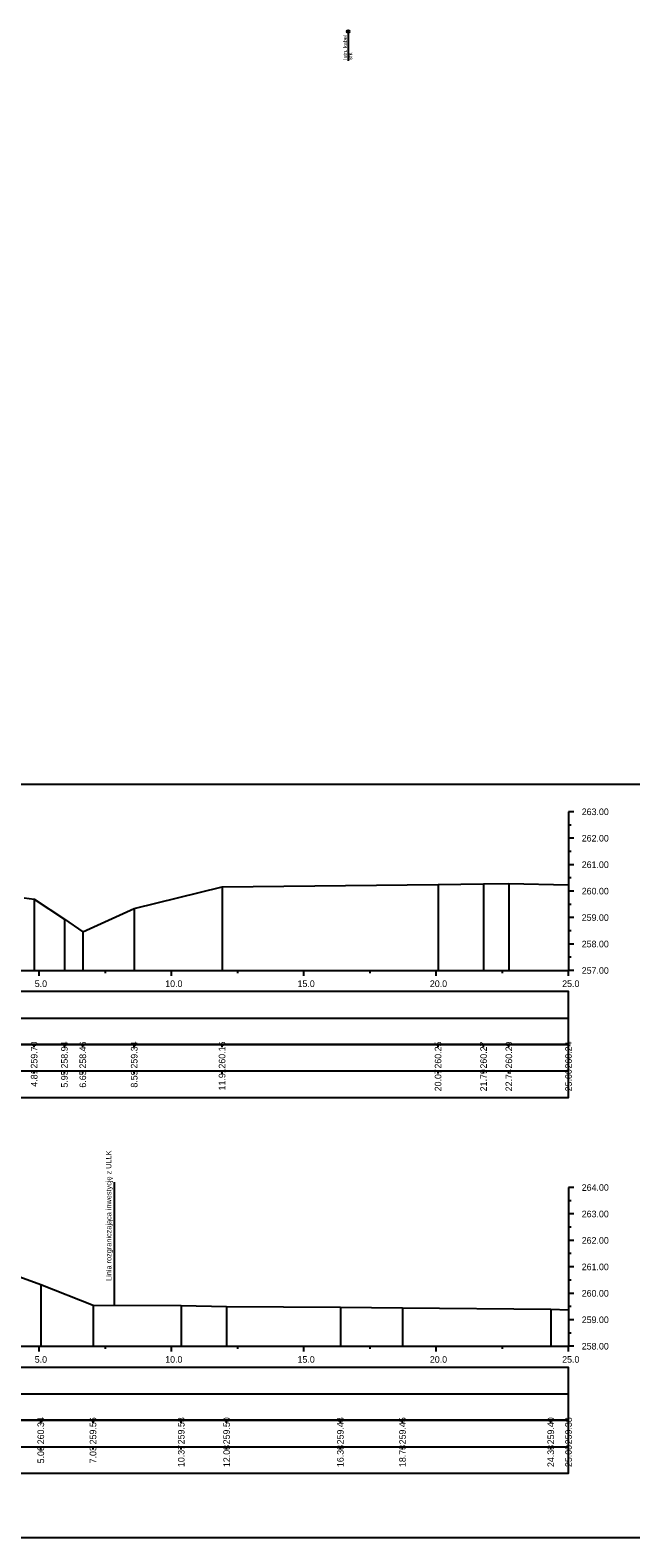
# Model space of a CAD drawing. Extents: x 6516023 to 6560129, y 5513077 to 5529206.
# Drawn here: x 6517259.9 to 6517282.6, y 5513364.3 to 5513421.3 of the extents above; entities that cross this region are included whole.
import ezdxf

# ---------------------------------------------------------------- set-up
doc = ezdxf.new("R2010")
doc.units = 0
for name, color, linetype in [('TOR_PRZEK_P-kable', 7, 'Continuous'), ('TOR_PRZEK_P-tabelka istniejace', 7, 'Continuous'), ('TOR_PRZEK_P-tabelka projektowane', 7, 'Continuous'), ('TOR_PRZEK_P-teren istniejacy', 7, 'Continuous'), ('TOR_PRZEK_P-uklad odniesienia', 7, 'Continuous'), ('TOR_PS_T-granica PKP-projektowana', 7, 'Continuous'), ('TOR_RAMKI-ramka+tabelka 1', 7, 'Continuous')]:
    doc.layers.add(name, color=color, linetype=linetype)

msp = doc.modelspace()

# ---------------------------------------------------------------- linework, layer by layer
at = {"layer": 'TOR_PRZEK_P-kable'}
msp.add_line((6517271.94, 5513421.218), (6517271.94, 5513420.109), dxfattribs=at)
msp.add_circle((6517271.94, 5513421.218), 0.05, dxfattribs=at)
at = {"layer": 'TOR_PRZEK_P-tabelka istniejace'}
for p, q in [((6517260.072, 5513382.817), (6517260.072, 5513382.917)), ((6517261.216, 5513382.817), (6517261.216, 5513382.917)), ((6517261.91, 5513382.817), (6517261.91, 5513382.917)), ((6517263.852, 5513382.817), (6517263.852, 5513382.917)), ((6517267.172, 5513382.817), (6517267.172, 5513382.917)), ((6517275.335, 5513382.817), (6517275.335, 5513382.917)), ((6517277.053, 5513382.817), (6517277.053, 5513382.917)), ((6517278.008, 5513382.817), (6517278.008, 5513382.917)), ((6517280.263, 5513382.817), (6517280.263, 5513382.917)), ((6517226.463, 5513381.917), (6517280.263, 5513381.917)), ((6517260.072, 5513381.817), (6517260.072, 5513381.917)), ((6517261.216, 5513381.817), (6517261.216, 5513381.917)), ((6517261.91, 5513381.817), (6517261.91, 5513381.917)), ((6517263.852, 5513381.817), (6517263.852, 5513381.917)), ((6517267.172, 5513381.817), (6517267.172, 5513381.917)), ((6517275.335, 5513381.817), (6517275.335, 5513381.917)), ((6517277.053, 5513381.817), (6517277.053, 5513381.917)), ((6517278.008, 5513381.817), (6517278.008, 5513381.917)), ((6517280.263, 5513381.817), (6517280.263, 5513381.917)), ((6517260.323, 5513368.611), (6517260.323, 5513368.711)), ((6517262.296, 5513368.611), (6517262.296, 5513368.711)), ((6517265.629, 5513368.611), (6517265.629, 5513368.711)), ((6517267.345, 5513368.611), (6517267.345, 5513368.711)), ((6517271.643, 5513368.611), (6517271.643, 5513368.711)), ((6517273.99, 5513368.611), (6517273.99, 5513368.711)), ((6517279.593, 5513368.611), (6517279.593, 5513368.711)), ((6517280.263, 5513368.611), (6517280.263, 5513368.711)), ((6517226.463, 5513367.711), (6517280.263, 5513367.711)), ((6517260.323, 5513367.611), (6517260.323, 5513367.711)), ((6517262.296, 5513367.611), (6517262.296, 5513367.711)), ((6517265.629, 5513367.611), (6517265.629, 5513367.711)), ((6517267.345, 5513367.611), (6517267.345, 5513367.711)), ((6517271.643, 5513367.611), (6517271.643, 5513367.711)), ((6517273.99, 5513367.611), (6517273.99, 5513367.711)), ((6517279.593, 5513367.611), (6517279.593, 5513367.711)), ((6517280.263, 5513367.611), (6517280.263, 5513367.711))]:
    msp.add_line(p, q, dxfattribs=at)
for points in [[(6517267.172, 5513388.877), (6517267.172, 5513385.917), (6517267.172, 5513385.787), (6517267.172, 5513385.717)], [(6517275.335, 5513388.963), (6517275.335, 5513385.917), (6517275.335, 5513385.787), (6517275.335, 5513385.717)], [(6517277.053, 5513388.991), (6517277.053, 5513385.917), (6517277.053, 5513385.787), (6517277.053, 5513385.717)], [(6517278.008, 5513389.003), (6517278.008, 5513385.917), (6517278.008, 5513385.787), (6517278.008, 5513385.717)], [(6517280.263, 5513388.959), (6517280.263, 5513385.917), (6517280.263, 5513385.787), (6517280.263, 5513385.717)], [(6517260.072, 5513388.418), (6517260.072, 5513385.917), (6517260.072, 5513385.787), (6517260.072, 5513385.717)], [(6517263.852, 5513388.059), (6517263.852, 5513385.917), (6517263.852, 5513385.787), (6517263.852, 5513385.717)], [(6517261.216, 5513387.653), (6517261.216, 5513385.917), (6517261.216, 5513385.787), (6517261.216, 5513385.717)], [(6517261.91, 5513387.182), (6517261.91, 5513385.917), (6517261.91, 5513385.787), (6517261.91, 5513385.717)], [(6517260.323, 5513373.849), (6517260.323, 5513371.711), (6517260.323, 5513371.581), (6517260.323, 5513371.511)], [(6517262.296, 5513373.068), (6517262.296, 5513371.711), (6517262.296, 5513371.581), (6517262.296, 5513371.511)], [(6517265.629, 5513373.045), (6517265.629, 5513371.711), (6517265.629, 5513371.581), (6517265.629, 5513371.511)], [(6517267.345, 5513373.007), (6517267.345, 5513371.711), (6517267.345, 5513371.581), (6517267.345, 5513371.511)], [(6517271.643, 5513372.989), (6517271.643, 5513371.711), (6517271.643, 5513371.581), (6517271.643, 5513371.511)], [(6517273.99, 5513372.964), (6517273.99, 5513371.711), (6517273.99, 5513371.581), (6517273.99, 5513371.511)], [(6517279.593, 5513372.91), (6517279.593, 5513371.711), (6517279.593, 5513371.581), (6517279.593, 5513371.511)], [(6517280.263, 5513372.889), (6517280.263, 5513371.711), (6517280.263, 5513371.581), (6517280.263, 5513371.511)]]:
    msp.add_lwpolyline(points, dxfattribs=at)
for points in [[(6517226.463, 5513382.917), (6517226.463, 5513380.917), (6517280.263, 5513380.917), (6517280.263, 5513382.917)], [(6517226.463, 5513368.711), (6517226.463, 5513366.711), (6517280.263, 5513366.711), (6517280.263, 5513368.711)]]:
    msp.add_lwpolyline(points, close=True, dxfattribs=at)
at = {"layer": 'TOR_PRZEK_P-tabelka projektowane'}
for p, q in [((6517226.463, 5513383.917), (6517280.263, 5513383.917)), ((6517226.463, 5513369.711), (6517280.263, 5513369.711))]:
    msp.add_line(p, q, dxfattribs=at)
for points in [[(6517226.463, 5513384.917), (6517226.463, 5513382.917), (6517280.263, 5513382.917), (6517280.263, 5513384.917)], [(6517226.463, 5513370.711), (6517226.463, 5513368.711), (6517280.263, 5513368.711), (6517280.263, 5513370.711)]]:
    msp.add_lwpolyline(points, close=True, dxfattribs=at)
at = {"layer": 'TOR_PRZEK_P-teren istniejacy'}
for points in [[(6517259.692, 5513388.468), (6517260.072, 5513388.418), (6517261.216, 5513387.653), (6517261.91, 5513387.182), (6517263.852, 5513388.059), (6517267.172, 5513388.877), (6517275.335, 5513388.963), (6517277.053, 5513388.991), (6517278.008, 5513389.003), (6517280.263, 5513388.959)], [(6517258.685, 5513374.434), (6517260.323, 5513373.849), (6517262.296, 5513373.068), (6517265.629, 5513373.045), (6517267.345, 5513373.007), (6517271.643, 5513372.989), (6517273.99, 5513372.964), (6517279.593, 5513372.91), (6517280.263, 5513372.889)]]:
    msp.add_lwpolyline(points, dxfattribs=at)
at = {"layer": 'TOR_PRZEK_P-uklad odniesienia'}
for p, q in [((6517280.263, 5513391.717), (6517280.263, 5513385.717)), ((6517280.463, 5513391.717), (6517280.263, 5513391.717)), ((6517280.363, 5513391.217), (6517280.263, 5513391.217)), ((6517280.463, 5513390.717), (6517280.263, 5513390.717)), ((6517280.363, 5513390.217), (6517280.263, 5513390.217)), ((6517280.463, 5513389.717), (6517280.263, 5513389.717)), ((6517280.363, 5513389.217), (6517280.263, 5513389.217)), ((6517280.463, 5513388.717), (6517280.263, 5513388.717)), ((6517280.363, 5513388.217), (6517280.263, 5513388.217)), ((6517280.463, 5513387.717), (6517280.263, 5513387.717)), ((6517280.363, 5513387.217), (6517280.263, 5513387.217)), ((6517280.463, 5513386.717), (6517280.263, 5513386.717)), ((6517280.363, 5513386.217), (6517280.263, 5513386.217)), ((6517230.263, 5513385.717), (6517280.263, 5513385.717)), ((6517260.263, 5513385.517), (6517260.263, 5513385.717)), ((6517262.763, 5513385.617), (6517262.763, 5513385.717)), ((6517265.263, 5513385.517), (6517265.263, 5513385.717)), ((6517267.763, 5513385.617), (6517267.763, 5513385.717)), ((6517270.263, 5513385.517), (6517270.263, 5513385.717)), ((6517272.763, 5513385.617), (6517272.763, 5513385.717)), ((6517275.263, 5513385.517), (6517275.263, 5513385.717)), ((6517277.763, 5513385.617), (6517277.763, 5513385.717)), ((6517280.263, 5513385.517), (6517280.263, 5513385.717)), ((6517280.463, 5513385.717), (6517280.263, 5513385.717)), ((6517280.263, 5513377.511), (6517280.263, 5513371.511)), ((6517280.463, 5513377.511), (6517280.263, 5513377.511)), ((6517280.363, 5513377.011), (6517280.263, 5513377.011)), ((6517280.463, 5513376.511), (6517280.263, 5513376.511)), ((6517280.363, 5513376.011), (6517280.263, 5513376.011)), ((6517280.463, 5513375.511), (6517280.263, 5513375.511)), ((6517280.363, 5513375.011), (6517280.263, 5513375.011)), ((6517280.463, 5513374.511), (6517280.263, 5513374.511)), ((6517280.363, 5513374.011), (6517280.263, 5513374.011)), ((6517280.463, 5513373.511), (6517280.263, 5513373.511)), ((6517280.363, 5513373.011), (6517280.263, 5513373.011)), ((6517280.463, 5513372.511), (6517280.263, 5513372.511)), ((6517280.363, 5513372.011), (6517280.263, 5513372.011)), ((6517230.263, 5513371.511), (6517280.263, 5513371.511)), ((6517260.263, 5513371.311), (6517260.263, 5513371.511)), ((6517262.763, 5513371.411), (6517262.763, 5513371.511)), ((6517265.263, 5513371.311), (6517265.263, 5513371.511)), ((6517267.763, 5513371.411), (6517267.763, 5513371.511)), ((6517270.263, 5513371.311), (6517270.263, 5513371.511)), ((6517272.763, 5513371.411), (6517272.763, 5513371.511)), ((6517275.263, 5513371.311), (6517275.263, 5513371.511)), ((6517277.763, 5513371.411), (6517277.763, 5513371.511)), ((6517280.263, 5513371.311), (6517280.263, 5513371.511)), ((6517280.463, 5513371.511), (6517280.263, 5513371.511))]:
    msp.add_line(p, q, dxfattribs=at)
at = {"layer": 'TOR_PS_T-granica PKP-projektowana'}
msp.add_line((6517263.103, 5513373.062), (6517263.103, 5513377.72), dxfattribs=at)
at = {"layer": 'TOR_RAMKI-ramka+tabelka 1'}
msp.add_lwpolyline([(6517109.813, 5513392.767), (6517357.313, 5513392.767), (6517357.313, 5513364.267), (6517109.813, 5513364.267)], close=True, dxfattribs=at)

# ---------------------------------------------------------------- texts
at = {"layer": 'TOR_PRZEK_P-kable'}
for s, height, p in [('Istn. kabel', 0.14999, (6517271.895, 5513420.145)), ('srk', 0.15, (6517272.089, 5513420.145))]:
    msp.add_text(s, height=height, rotation=90.0511, dxfattribs=at).set_placement(p)
at = {"layer": 'TOR_PRZEK_P-tabelka istniejace'}
for s, p in [('259.70', (6517260.197, 5513382.009)), ('258.94', (6517261.341, 5513382.009)), ('258.46', (6517262.035, 5513382.008)), ('259.34', (6517263.977, 5513382.009)), ('260.16', (6517267.297, 5513382.008)), ('260.25', (6517275.46, 5513382.008)), ('260.27', (6517277.178, 5513382.009)), ('260.29', (6517278.133, 5513382.009)), ('260.24', (6517280.388, 5513382.009)), ('4.81', (6517260.197, 5513381.323)), ('5.95', (6517261.341, 5513381.287)), ('6.65', (6517262.035, 5513381.287)), ('8.59', (6517263.977, 5513381.289)), ('11.91', (6517267.297, 5513381.183)), ('20.07', (6517275.46, 5513381.149)), ('21.79', (6517277.178, 5513381.149)), ('22.74', (6517278.133, 5513381.149)), ('25.00', (6517280.388, 5513381.149)), ('260.34', (6517260.448, 5513367.804)), ('259.56', (6517262.421, 5513367.802)), ('259.53', (6517265.754, 5513367.803)), ('259.50', (6517267.47, 5513367.803)), ('259.48', (6517271.768, 5513367.802)), ('259.45', (6517274.115, 5513367.802)), ('259.40', (6517279.718, 5513367.803)), ('259.38', (6517280.388, 5513367.802)), ('5.06', (6517260.448, 5513367.082)), ('7.03', (6517262.421, 5513367.082)), ('10.37', (6517265.754, 5513366.943)), ('12.08', (6517267.47, 5513366.942)), ('16.38', (6517271.768, 5513366.942)), ('18.73', (6517274.115, 5513366.943)), ('24.33', (6517279.718, 5513366.943)), ('25.00', (6517280.388, 5513366.943))]:
    msp.add_text(s, height=0.25, rotation=90, dxfattribs=at).set_placement(p)
at = {"layer": 'TOR_PRZEK_P-uklad odniesienia'}
for s, p in [('263.00', (6517280.763, 5513391.592)), ('262.00', (6517280.763, 5513390.592)), ('261.00', (6517280.763, 5513389.592)), ('260.00', (6517280.763, 5513388.592)), ('259.00', (6517280.763, 5513387.592)), ('258.00', (6517280.763, 5513386.592)), ('257.00', (6517280.763, 5513385.592)), ('5.0', (6517260.094, 5513385.092)), ('10.0', (6517265.024, 5513385.092)), ('15.0', (6517270.024, 5513385.092)), ('20.0', (6517275.024, 5513385.092)), ('25.0', (6517280.024, 5513385.092)), ('264.00', (6517280.763, 5513377.386)), ('263.00', (6517280.763, 5513376.386)), ('262.00', (6517280.763, 5513375.386)), ('261.00', (6517280.763, 5513374.386)), ('260.00', (6517280.763, 5513373.386)), ('259.00', (6517280.763, 5513372.386)), ('258.00', (6517280.763, 5513371.386)), ('5.0', (6517260.094, 5513370.886)), ('10.0', (6517265.024, 5513370.886)), ('15.0', (6517270.024, 5513370.886)), ('20.0', (6517275.024, 5513370.886)), ('25.0', (6517280.024, 5513370.886))]:
    msp.add_text(s, height=0.25, dxfattribs=at).set_placement(p)
at = {"layer": 'TOR_PS_T-granica PKP-projektowana'}
msp.add_text('Linia rozgraniczająca inwestycję z ULLK', height=0.2, rotation=90.0511, dxfattribs=at).set_placement((6517262.993, 5513373.984))

doc.saveas('drawing.dxf')
